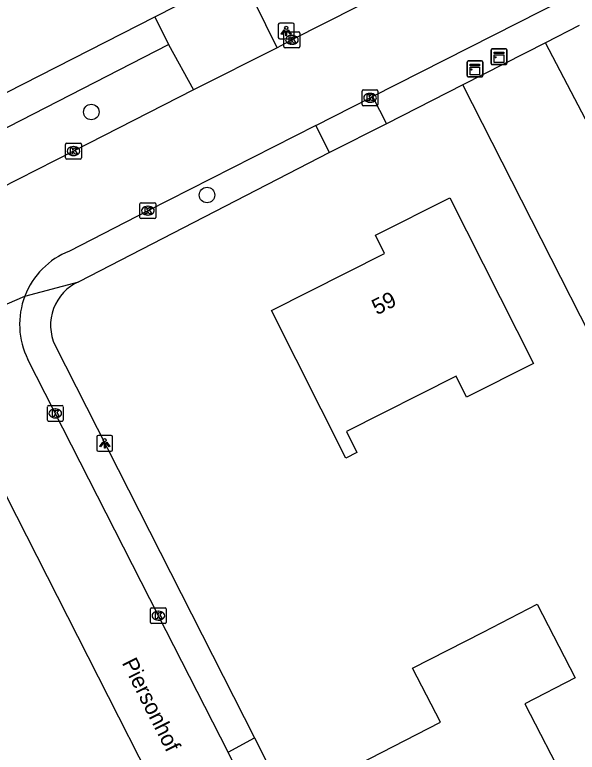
# Model space of a CAD drawing. Extents: x 162722 to 165099, y 384721 to 386283.
# Drawn here: x 163718.25 to 163753.76, y 385123.98 to 385170.53 of the extents above; entities that cross this region are included whole.
import ezdxf

# ---------------------------------------------------------------- set-up
doc = ezdxf.new("R2010")
doc.units = 0
for name, color, linetype in [('IMGEO_Boom', 7, 'Continuous'), ('IMGEO_Groenvoorziening', 7, 'Continuous'), ('IMGEO_Kast', 7, 'Continuous'), ('IMGEO_Kolk', 7, 'Continuous'), ('IMGEO_Lichtpunt', 7, 'Continuous'), ('IMGEO_Openbare_ruimte_label', 7, 'Continuous'), ('IMGEO_Pand', 7, 'Continuous'), ('IMGEO_Pand_nummerreeks', 7, 'Continuous'), ('IMGEO_Parkeervlak_open', 7, 'Continuous'), ('IMGEO_Rijbaan_lokaal_open', 7, 'Continuous'), ('IMGEO_Voetpad_open', 7, 'Continuous')]:
    doc.layers.add(name, color=color, linetype=linetype)

msp = doc.modelspace()

# ---------------------------------------------------------------- linework, layer by layer
at = {"layer": 'IMGEO_Boom'}
for centre in [(163723.084, 385164.39), (163730.389, 385159.15)]:
    msp.add_circle(centre, 0.489, dxfattribs=at)
at = {"layer": 'IMGEO_Groenvoorziening'}
for points in [[(163766.533, 385084.8), (163769.171, 385086.138), (163773.434, 385088.46), (163776.32, 385089.774), (163779.555, 385090.879), (163782.967, 385093.011), (163784.312, 385093.815), (163784.3, 385096.739), (163783.48, 385101.975), (163766.464, 385134.202), (163763.257, 385146.803), (163751.75, 385168.753)], [(163753.931, 385084.458), (163761.818, 385088.577), (163781.027, 385098.268), (163760.145, 385139.341), (163746.528, 385166.095)]]:
    msp.add_lwpolyline(points, dxfattribs=at)
at = {"layer": 'IMGEO_Kast'}
for p, q in [((163748.324, 385167.454), (163748.324, 385168.295)), ((163748.324, 385168.295), (163748.324, 385167.454)), ((163748.399, 385168.379), (163749.24, 385168.379)), ((163749.24, 385168.379), (163748.399, 385168.379)), ((163749.324, 385168.304), (163749.324, 385167.463)), ((163749.324, 385167.463), (163749.324, 385168.304)), ((163746.802, 385166.685), (163746.802, 385167.526)), ((163746.802, 385167.526), (163746.802, 385166.685)), ((163746.877, 385167.61), (163747.718, 385167.61)), ((163747.718, 385167.61), (163746.877, 385167.61)), ((163747.802, 385167.535), (163747.802, 385166.694)), ((163747.802, 385166.694), (163747.802, 385167.535)), ((163749.249, 385167.379), (163748.408, 385167.379)), ((163748.408, 385167.379), (163749.249, 385167.379)), ((163747.727, 385166.61), (163746.886, 385166.61)), ((163746.886, 385166.61), (163747.727, 385166.61))]:
    msp.add_line(p, q, dxfattribs=at)
for points in [[(163748.519, 385168.169), (163749.119, 385168.169), (163749.119, 385168.084), (163748.519, 385168.084), (163748.519, 385168.169)], [(163748.519, 385167.994), (163749.119, 385167.994), (163749.119, 385167.505), (163748.519, 385167.505), (163748.519, 385167.994)], [(163746.997, 385167.4), (163747.597, 385167.4), (163747.597, 385167.315), (163746.997, 385167.315), (163746.997, 385167.4)], [(163746.997, 385167.225), (163747.597, 385167.225), (163747.597, 385166.736), (163746.997, 385166.736), (163746.997, 385167.225)]]:
    msp.add_lwpolyline(points, dxfattribs=at)
for centre in [(163748.603, 385167.843), (163747.081, 385167.074)]:
    msp.add_circle(centre, 0.0377, dxfattribs=at)
for centre, start, end in [((163748.402, 385168.301), 92.4484, 184.2845), ((163748.402, 385168.301), 92.4484, 184.2845), ((163749.246, 385168.301), 2.4484, 94.2845), ((163749.246, 385168.301), 2.4484, 94.2845), ((163746.88, 385167.532), 92.4484, 184.2845), ((163746.88, 385167.532), 92.4484, 184.2845), ((163747.724, 385167.532), 2.4484, 94.2845), ((163747.724, 385167.532), 2.4484, 94.2845), ((163748.402, 385167.457), 182.4484, 274.2845), ((163748.402, 385167.457), 182.4484, 274.2845), ((163749.246, 385167.457), 272.4484, 4.2845), ((163749.246, 385167.457), 272.4484, 4.2845), ((163746.88, 385166.688), 182.4484, 274.2845), ((163746.88, 385166.688), 182.4484, 274.2845), ((163747.724, 385166.688), 272.4484, 4.2845), ((163747.724, 385166.688), 272.4484, 4.2845)]:
    msp.add_arc(centre, 0.0779, start, end, dxfattribs=at)
at = {"layer": 'IMGEO_Kolk'}
for p, q in [((163735.247, 385168.519), (163735.247, 385169.371)), ((163735.322, 385169.445), (163736.174, 385169.445)), ((163735.735, 385169.225), (163735.76, 385169.225)), ((163736.248, 385169.371), (163736.248, 385168.519)), ((163735.758, 385168.665), (163735.733, 385168.665)), ((163736.174, 385168.445), (163735.322, 385168.445)), ((163740.255, 385165.786), (163741.107, 385165.786)), ((163740.18, 385164.86), (163740.18, 385165.712)), ((163740.668, 385165.566), (163740.693, 385165.566)), ((163741.181, 385165.712), (163741.181, 385164.86)), ((163740.691, 385165.006), (163740.666, 385165.006)), ((163741.107, 385164.786), (163740.255, 385164.786)), ((163721.461, 385161.498), (163721.461, 385162.35)), ((163721.536, 385162.424), (163722.388, 385162.424)), ((163721.949, 385162.204), (163721.974, 385162.204)), ((163722.462, 385162.35), (163722.462, 385161.498)), ((163721.972, 385161.644), (163721.947, 385161.644)), ((163722.388, 385161.424), (163721.536, 385161.424)), ((163726.154, 385157.737), (163726.154, 385158.589)), ((163726.229, 385158.663), (163727.081, 385158.663)), ((163726.642, 385158.443), (163726.667, 385158.443)), ((163727.155, 385158.589), (163727.155, 385157.737)), ((163726.665, 385157.883), (163726.64, 385157.883)), ((163727.081, 385157.663), (163726.229, 385157.663)), ((163720.312, 385144.942), (163720.312, 385145.794)), ((163720.387, 385145.868), (163721.239, 385145.868)), ((163721.313, 385145.794), (163721.313, 385144.942)), ((163720.8, 385145.648), (163720.825, 385145.648)), ((163721.239, 385144.868), (163720.387, 385144.868)), ((163720.823, 385145.088), (163720.798, 385145.088)), ((163726.817, 385132.174), (163726.817, 385133.026)), ((163726.892, 385133.1), (163727.744, 385133.1)), ((163727.305, 385132.88), (163727.33, 385132.88)), ((163727.818, 385133.026), (163727.818, 385132.174)), ((163727.328, 385132.32), (163727.303, 385132.32)), ((163727.744, 385132.1), (163726.892, 385132.1))]:
    msp.add_line(p, q, dxfattribs=at)
for points in [[(163735.247, 385168.519), (163735.247, 385169.371)], [(163735.322, 385169.445), (163736.174, 385169.445)], [(163735.568, 385169.145), (163735.691, 385169.145), (163735.691, 385168.994), (163735.821, 385169.145), (163735.985, 385169.145), (163735.839, 385168.994), (163735.992, 385168.745), (163735.84, 385168.745), (163735.755, 385168.909), (163735.691, 385168.842), (163735.691, 385168.745), (163735.568, 385168.745), (163735.568, 385169.145)], [(163736.248, 385169.371), (163736.248, 385168.519)], [(163736.174, 385168.445), (163735.322, 385168.445)], [(163740.255, 385165.786), (163741.107, 385165.786)], [(163740.18, 385164.86), (163740.18, 385165.712)], [(163740.501, 385165.486), (163740.624, 385165.486), (163740.624, 385165.335), (163740.754, 385165.486), (163740.918, 385165.486), (163740.772, 385165.335), (163740.925, 385165.086), (163740.773, 385165.086), (163740.688, 385165.25), (163740.624, 385165.183), (163740.624, 385165.086), (163740.501, 385165.086), (163740.501, 385165.486)], [(163741.181, 385165.712), (163741.181, 385164.86)], [(163741.107, 385164.786), (163740.255, 385164.786)], [(163721.461, 385161.498), (163721.461, 385162.35)], [(163721.536, 385162.424), (163722.388, 385162.424)], [(163721.782, 385162.124), (163721.905, 385162.124), (163721.905, 385161.973), (163722.035, 385162.124), (163722.199, 385162.124), (163722.053, 385161.973), (163722.206, 385161.724), (163722.054, 385161.724), (163721.969, 385161.888), (163721.905, 385161.821), (163721.905, 385161.724), (163721.782, 385161.724), (163721.782, 385162.124)], [(163722.462, 385162.35), (163722.462, 385161.498)], [(163722.388, 385161.424), (163721.536, 385161.424)], [(163726.154, 385157.737), (163726.154, 385158.589)], [(163726.229, 385158.663), (163727.081, 385158.663)], [(163726.475, 385158.363), (163726.598, 385158.363), (163726.598, 385158.212), (163726.728, 385158.363), (163726.892, 385158.363), (163726.746, 385158.212), (163726.899, 385157.963), (163726.747, 385157.963), (163726.662, 385158.127), (163726.598, 385158.06), (163726.598, 385157.963), (163726.475, 385157.963), (163726.475, 385158.363)], [(163727.155, 385158.589), (163727.155, 385157.737)], [(163727.081, 385157.663), (163726.229, 385157.663)], [(163720.312, 385144.942), (163720.312, 385145.794)], [(163720.387, 385145.868), (163721.239, 385145.868)], [(163721.313, 385145.794), (163721.313, 385144.942)], [(163720.633, 385145.568), (163720.756, 385145.568), (163720.756, 385145.417), (163720.886, 385145.568), (163721.05, 385145.568), (163720.904, 385145.417), (163721.057, 385145.168), (163720.905, 385145.168), (163720.82, 385145.332), (163720.756, 385145.265), (163720.756, 385145.168), (163720.633, 385145.168), (163720.633, 385145.568)], [(163721.239, 385144.868), (163720.387, 385144.868)], [(163726.817, 385132.174), (163726.817, 385133.026)], [(163726.892, 385133.1), (163727.744, 385133.1)], [(163727.138, 385132.8), (163727.261, 385132.8), (163727.261, 385132.649), (163727.391, 385132.8), (163727.555, 385132.8), (163727.409, 385132.649), (163727.562, 385132.4), (163727.41, 385132.4), (163727.325, 385132.564), (163727.261, 385132.497), (163727.261, 385132.4), (163727.138, 385132.4), (163727.138, 385132.8)], [(163727.818, 385133.026), (163727.818, 385132.174)], [(163727.744, 385132.1), (163726.892, 385132.1)]]:
    msp.add_lwpolyline(points, dxfattribs=at)
for centre, start, end in [((163735.324, 385169.369), 91.552, 178.448), ((163735.324, 385169.369), 91.552, 178.448), ((163736.172, 385169.369), 1.552, 88.448), ((163736.172, 385169.369), 1.552, 88.448), ((163735.324, 385168.521), 181.552, 268.448), ((163735.324, 385168.521), 181.552, 268.448), ((163736.172, 385168.521), 271.552, 358.448), ((163736.172, 385168.521), 271.552, 358.448), ((163740.257, 385165.71), 91.552, 178.448), ((163740.257, 385165.71), 91.552, 178.448), ((163741.105, 385165.71), 1.552, 88.448), ((163741.105, 385165.71), 1.552, 88.448), ((163740.257, 385164.862), 181.552, 268.448), ((163740.257, 385164.862), 181.552, 268.448), ((163741.105, 385164.862), 271.552, 358.448), ((163741.105, 385164.862), 271.552, 358.448), ((163721.538, 385162.348), 91.552, 178.448), ((163721.538, 385162.348), 91.552, 178.448), ((163722.386, 385162.348), 1.552, 88.448), ((163722.386, 385162.348), 1.552, 88.448), ((163721.538, 385161.5), 181.552, 268.448), ((163721.538, 385161.5), 181.552, 268.448), ((163722.386, 385161.5), 271.552, 358.448), ((163722.386, 385161.5), 271.552, 358.448), ((163726.231, 385158.587), 91.552, 178.448), ((163726.231, 385158.587), 91.552, 178.448), ((163727.079, 385158.587), 1.552, 88.448), ((163727.079, 385158.587), 1.552, 88.448), ((163726.231, 385157.739), 181.552, 268.448), ((163726.231, 385157.739), 181.552, 268.448), ((163727.079, 385157.739), 271.552, 358.448), ((163727.079, 385157.739), 271.552, 358.448), ((163720.389, 385145.792), 91.552, 178.448), ((163720.389, 385145.792), 91.552, 178.448), ((163721.237, 385145.792), 1.552, 88.448), ((163721.237, 385145.792), 1.552, 88.448), ((163720.389, 385144.944), 181.552, 268.448), ((163720.389, 385144.944), 181.552, 268.448), ((163721.237, 385144.944), 271.552, 358.448), ((163721.237, 385144.944), 271.552, 358.448), ((163726.894, 385133.024), 91.552, 178.448), ((163726.894, 385133.024), 91.552, 178.448), ((163727.742, 385133.024), 1.552, 88.448), ((163727.742, 385133.024), 1.552, 88.448), ((163726.894, 385132.176), 181.552, 268.448), ((163726.894, 385132.176), 181.552, 268.448), ((163727.742, 385132.176), 271.552, 358.448), ((163727.742, 385132.176), 271.552, 358.448)]:
    msp.add_arc(centre, 0.0765, start, end, dxfattribs=at)
for centre, major_axis, ratio, start_param, end_param in [((163735.734, 385168.945), (-0.387, 0.002), 0.722429, 4.712389, 7.853982), ((163735.759, 385168.945), (-0.39, 0.002), 0.717154, 1.570796, 4.712389), ((163740.667, 385165.286), (-0.387, 0.002), 0.722429, 4.712389, 7.853982), ((163740.692, 385165.286), (-0.39, 0.002), 0.717154, 1.570796, 4.712389), ((163721.948, 385161.924), (-0.387, 0.002), 0.722429, 4.712389, 7.853982), ((163721.973, 385161.924), (-0.39, 0.002), 0.717154, 1.570796, 4.712389), ((163726.641, 385158.163), (-0.387, 0.002), 0.722429, 4.712389, 7.853982), ((163726.666, 385158.163), (-0.39, 0.002), 0.717154, 1.570796, 4.712389), ((163720.799, 385145.368), (-0.387, 0.002), 0.722429, 4.712389, 7.853982), ((163720.824, 385145.368), (-0.39, 0.002), 0.717154, 1.570796, 4.712389), ((163727.304, 385132.6), (-0.387, 0.002), 0.722429, 4.712389, 7.853982), ((163727.329, 385132.6), (-0.39, 0.002), 0.717154, 1.570796, 4.712389)]:
    msp.add_ellipse(centre, major_axis=major_axis, ratio=ratio, start_param=start_param, end_param=end_param, dxfattribs=at)
at = {"layer": 'IMGEO_Lichtpunt'}
for p, q in [((163735.793, 385170), (163734.985, 385170)), ((163735.793, 385170), (163734.985, 385170)), ((163734.891, 385169.905), (163734.891, 385169.098)), ((163734.891, 385169.905), (163734.891, 385169.098)), ((163735.887, 385169.098), (163735.887, 385169.905)), ((163735.887, 385169.098), (163735.887, 385169.905)), ((163734.985, 385169.004), (163735.793, 385169.004)), ((163734.985, 385169.004), (163735.793, 385169.004)), ((163724.337, 385143.98), (163723.529, 385143.98)), ((163724.337, 385143.98), (163723.529, 385143.98)), ((163723.435, 385143.885), (163723.435, 385143.078)), ((163723.435, 385143.885), (163723.435, 385143.078)), ((163724.431, 385143.078), (163724.431, 385143.885)), ((163724.431, 385143.078), (163724.431, 385143.885)), ((163723.529, 385142.984), (163724.337, 385142.984)), ((163723.529, 385142.984), (163724.337, 385142.984))]:
    msp.add_line(p, q, dxfattribs=at)
for points in [[(163735.265, 385169.569), (163735.304, 385169.541), (163735.116, 385169.279), (163735.078, 385169.306), (163735.265, 385169.569)], [(163735.367, 385169.521), (163735.414, 385169.521), (163735.414, 385169.199), (163735.367, 385169.199), (163735.367, 385169.521)], [(163735.477, 385169.541), (163735.515, 385169.568), (163735.702, 385169.306), (163735.663, 385169.278), (163735.477, 385169.541)], [(163723.809, 385143.549), (163723.848, 385143.521), (163723.66, 385143.259), (163723.622, 385143.286), (163723.809, 385143.549)], [(163723.911, 385143.501), (163723.958, 385143.501), (163723.958, 385143.179), (163723.911, 385143.179), (163723.911, 385143.501)], [(163724.021, 385143.521), (163724.059, 385143.548), (163724.246, 385143.286), (163724.207, 385143.258), (163724.021, 385143.521)]]:
    msp.add_lwpolyline(points, dxfattribs=at)
for centre in [(163735.39, 385169.703), (163723.934, 385143.683)]:
    msp.add_circle(centre, 0.0994, dxfattribs=at)
for centre, start, end in [((163734.985, 385169.905), 90, 180), ((163734.985, 385169.905), 90, 180), ((163735.793, 385169.905), 0, 90), ((163735.793, 385169.905), 0, 90), ((163734.985, 385169.098), 180, 270), ((163734.985, 385169.098), 180, 270), ((163735.793, 385169.098), 270, 0), ((163735.793, 385169.098), 270, 360), ((163723.529, 385143.885), 90, 180), ((163723.529, 385143.885), 90, 180), ((163724.337, 385143.885), 0, 90), ((163724.337, 385143.885), 0, 90), ((163723.529, 385143.078), 180, 270), ((163723.529, 385143.078), 180, 270), ((163724.337, 385143.078), 270, 0), ((163724.337, 385143.078), 270, 360)]:
    msp.add_arc(centre, 0.0946, start, end, dxfattribs=at)
at = {"layer": 'IMGEO_Pand'}
for points in [[(163746.779, 385146.394), (163746.114, 385147.715), (163739.188, 385144.228), (163739.855, 385142.903), (163739.146, 385142.546), (163734.451, 385151.871), (163741.599, 385155.469), (163741.025, 385156.609), (163745.725, 385158.976), (163750.992, 385148.515), (163746.779, 385146.394)], [(163742.449, 385116.488), (163739.189, 385122.826), (163745.12, 385125.877), (163743.368, 385129.284), (163747.815, 385131.572), (163751.234, 385133.331), (163753.632, 385128.67), (163750.459, 385127.038), (163753.074, 385121.954)]]:
    msp.add_lwpolyline(points, dxfattribs=at)
at = {"layer": 'IMGEO_Parkeervlak_open'}
for points in [[(163753.89, 385169.842), (163751.75, 385168.753)], [(163751.75, 385168.753), (163746.528, 385166.095)], [(163746.528, 385166.095), (163741.711, 385163.643)], [(163738.114, 385161.828), (163722.303, 385153.681)], [(163718.889, 385152.773), (163722.303, 385153.681)], [(163720.799, 385149.656), (163733.386, 385124.897)]]:
    msp.add_lwpolyline(points, dxfattribs=at)
msp.add_arc((163723.521, 385150.932), 3.007, 113.9039, 205.1182, dxfattribs=at)
at = {"layer": 'IMGEO_Rijbaan_lokaal_open'}
for points in [[(163746.068, 385174.193), (163735.748, 385168.945), (163734.821, 385168.432)], [(163740.833, 385165.362), (163753.043, 385171.582)], [(163734.821, 385168.432), (163729.537, 385165.785)], [(163729.537, 385165.785), (163721.962, 385161.924), (163704.582, 385153.078)], [(163737.261, 385163.531), (163740.681, 385165.286), (163740.833, 385165.362)], [(163737.261, 385163.531), (163726.655, 385158.163), (163721.705, 385155.614)], [(163711.31, 385149.491), (163718.889, 385152.773)], [(163731.72, 385123.998), (163727.318, 385132.6), (163719.075, 385148.778)], [(163737.067, 385102.104), (163736.407, 385103.396), (163714.491, 385146.471)], [(163733.541, 385120.357), (163731.72, 385123.998)]]:
    msp.add_lwpolyline(points, dxfattribs=at)
for centre, start, end in [((163723.533, 385150.986), 111.5525, 158.9539), ((163723.534, 385150.987), 158.9722, 206.3591)]:
    msp.add_arc(centre, 4.976, start, end, dxfattribs=at)
at = {"layer": 'IMGEO_Voetpad_open'}
for points in [[(163727.097, 385170.404), (163732.48, 385173.145)], [(163734.821, 385168.432), (163733.383, 385171.343)], [(163702.251, 385157.725), (163727.097, 385170.404)], [(163727.097, 385170.404), (163727.965, 385168.645)], [(163703.159, 385155.915), (163727.965, 385168.645)], [(163727.965, 385168.645), (163729.537, 385165.785)], [(163740.833, 385165.362), (163741.711, 385163.643)], [(163738.114, 385161.828), (163737.261, 385163.531)], [(163741.711, 385163.643), (163738.114, 385161.828)], [(163731.72, 385123.998), (163733.386, 385124.897)], [(163733.386, 385124.897), (163735.22, 385121.265)]]:
    msp.add_lwpolyline(points, dxfattribs=at)

# ---------------------------------------------------------------- texts
at = {"layer": 'IMGEO_Openbare_ruimte_label'}
msp.add_text('Piersonhof', height=1, rotation=296.6163, dxfattribs=at).set_placement((163724.997, 385129.629))
at = {"layer": 'IMGEO_Pand_nummerreeks'}
msp.add_text('59', height=1, rotation=26.7187, dxfattribs=at).set_placement((163741.112, 385151.552))

doc.saveas('drawing.dxf')
